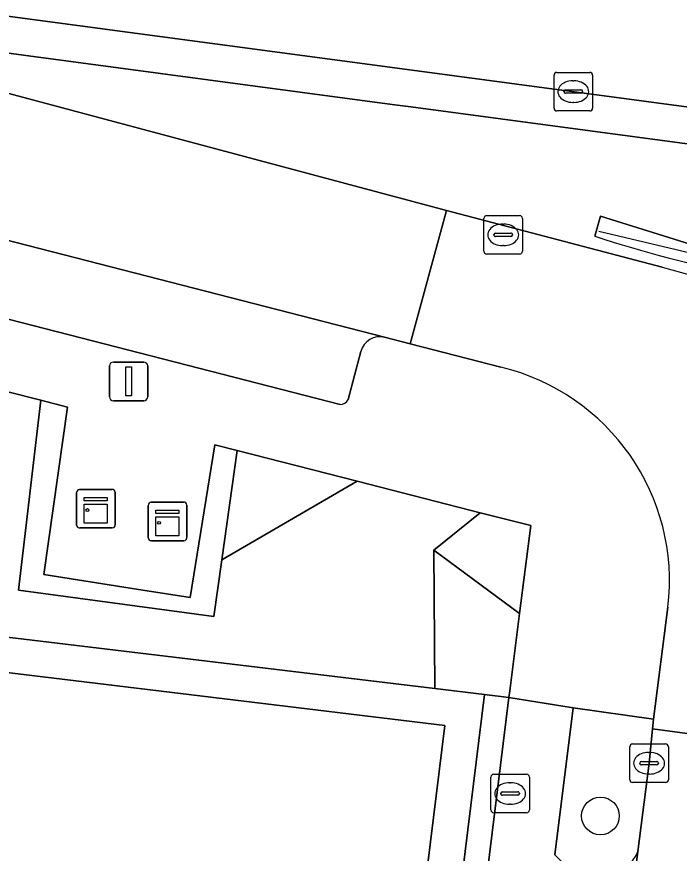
# Model space of a CAD drawing. Extents: x 161692 to 162379, y 380760 to 381678.
# Drawn here: x 161990.26 to 162007.45, y 381603.88 to 381625.58 of the extents above; entities that cross this region are included whole.
import ezdxf

# ---------------------------------------------------------------- set-up
doc = ezdxf.new("R2010")
doc.units = 0
for name, color, linetype in [('IMGEO_Berm_gesloten', 7, 'Continuous'), ('IMGEO_Berm_groen', 7, 'Continuous'), ('IMGEO_Boom', 7, 'Continuous'), ('IMGEO_Brandkraan', 7, 'Continuous'), ('IMGEO_Erf', 7, 'Continuous'), ('IMGEO_Groenvoorziening', 7, 'Continuous'), ('IMGEO_Haag', 7, 'Continuous'), ('IMGEO_Hek', 7, 'Continuous'), ('IMGEO_Kast', 7, 'Continuous'), ('IMGEO_Kolk', 7, 'Continuous'), ('IMGEO_Lichtmast', 7, 'Continuous'), ('IMGEO_Pand', 7, 'Continuous'), ('IMGEO_Parkeervlak_open', 7, 'Continuous'), ('IMGEO_Rijbaan_lokaal_open', 7, 'Continuous'), ('IMGEO_Rijbaan_regionaal_gesloten', 7, 'Continuous'), ('IMGEO_Voetpad_open', 7, 'Continuous')]:
    doc.layers.add(name, color=color, linetype=linetype)

msp = doc.modelspace()

# ---------------------------------------------------------------- linework, layer by layer
at = {"layer": 'IMGEO_Berm_gesloten'}
for points in [[(161890.813, 381637.741), (161901.841, 381636.406), (161983.32, 381625.528), (162000, 381623.301), (162000.482, 381623.237), (162019.095, 381620.749), (162029.275, 381619.389)], [(162030.983, 381620.121), (162000, 381624.262), (161910.977, 381636.152)]]:
    msp.add_lwpolyline(points, dxfattribs=at)
at = {"layer": 'IMGEO_Berm_groen'}
for points in [[(162029.275, 381619.389), (162019.095, 381620.749), (162000.482, 381623.237), (162000, 381623.301), (161983.32, 381625.528), (161989.04, 381623.857), (162001.406, 381620.552), (162007.001, 381619.085)], [(162005.256, 381619.883), (162005.403, 381620.402), (162008.008, 381619.592), (162012.929, 381618.932), (162032.551, 381616.394), (162052.636, 381614.01), (162058.201, 381613.334), (162073.121, 381611.61)]]:
    msp.add_lwpolyline(points, dxfattribs=at)
for centre, radius, start, end in [((162015.924, 381652.704), 34.511, 251.9946, 265.1785), ((162020.756, 381667.362), 50.198, 254.0971, 263.5861)]:
    msp.add_arc(centre, radius, start, end, dxfattribs=at)
at = {"layer": 'IMGEO_Boom'}
msp.add_circle((162005.401, 381604.846), 0.489, dxfattribs=at)
at = {"layer": 'IMGEO_Brandkraan'}
for p, q in [((162002.634, 381605.929), (162003.486, 381605.929)), ((162002.559, 381605.003), (162002.559, 381605.855)), ((162003.047, 381605.709), (162003.072, 381605.709)), ((162003.56, 381605.855), (162003.56, 381605.003)), ((162002.818, 381605.423), (162002.818, 381605.435)), ((162003.256, 381605.386), (162002.858, 381605.386)), ((162002.861, 381605.472), (162003.259, 381605.472)), ((162003.302, 381605.435), (162003.302, 381605.423)), ((162003.07, 381605.149), (162003.045, 381605.149)), ((162003.486, 381604.929), (162002.634, 381604.929))]:
    msp.add_line(p, q, dxfattribs=at)
for points in [[(162002.634, 381605.929), (162003.486, 381605.929)], [(162002.559, 381605.003), (162002.559, 381605.855)], [(162003.56, 381605.855), (162003.56, 381605.003)], [(162003.486, 381604.929), (162002.634, 381604.929)]]:
    msp.add_lwpolyline(points, dxfattribs=at)
for centre, radius, start, end in [((162002.636, 381605.853), 0.0765, 91.552, 178.448), ((162002.636, 381605.853), 0.0765, 91.552, 178.448), ((162003.484, 381605.853), 0.0765, 1.552, 88.448), ((162003.484, 381605.853), 0.0765, 1.552, 88.448), ((162002.858, 381605.432), 0.0403, 85.8775, 175.7526), ((162002.855, 381605.422), 0.0366, 178.938, 274.7102), ((162003.259, 381605.429), 0.043, 264.8664, 352.4533), ((162003.263, 381605.434), 0.0386, 1.7309, 96.639), ((162002.636, 381605.005), 0.0765, 181.552, 268.448), ((162002.636, 381605.005), 0.0765, 181.552, 268.448), ((162003.484, 381605.005), 0.0765, 271.552, 358.448), ((162003.484, 381605.005), 0.0765, 271.552, 358.448)]:
    msp.add_arc(centre, radius, start, end, dxfattribs=at)
for centre, major_axis, ratio, start_param, end_param in [((162003.046, 381605.429), (-0.387, 0.002), 0.722429, 4.712389, 7.853982), ((162003.071, 381605.429), (-0.39, 0.002), 0.717154, 1.570796, 4.712389)]:
    msp.add_ellipse(centre, major_axis=major_axis, ratio=ratio, start_param=start_param, end_param=end_param, dxfattribs=at)
at = {"layer": 'IMGEO_Erf'}
msp.add_lwpolyline([(162001.035, 381596.977), (162002.392, 381607.998), (162001.107, 381608.152), (161985.605, 381610.011), (161981.997, 381610.444), (161981.891, 381609.633), (161978.159, 381610.178), (161978.12, 381609.918), (161975.396, 381610.257), (161976.453, 381618.923), (161975.543, 381619.029), (161932.2, 381624.891)], dxfattribs=at)
msp.add_lwpolyline([(161984.067, 381609.282), (162001.368, 381607.196), (161995.611, 381560.522), (161978.325, 381562.676), (161979.728, 381573.961), (161984.458, 381573.385), (161984.202, 381571.199), (161985.551, 381571.032), (161986.683, 381570.893), (161986.986, 381573.355), (161985.854, 381573.494), (161988.533, 381595.261), (161982.436, 381596.025), (161984.054, 381609.178)], close=True, dxfattribs=at)
at = {"layer": 'IMGEO_Groenvoorziening'}
for points in [[(162073.121, 381611.61), (162058.201, 381613.334), (162052.636, 381614.01), (162032.551, 381616.394), (162012.929, 381618.932), (162008.008, 381619.592), (162005.403, 381620.402), (162005.256, 381619.883)], [(162006.756, 381607.103), (162006.783, 381607.361), (162004.694, 381607.65), (162004.221, 381603.838), (162004.421, 381603.637)], [(162006.374, 381603.922), (162006.664, 381606.214), (162006.756, 381607.103)]]:
    msp.add_lwpolyline(points, dxfattribs=at)
for points in [[(161990.888, 381615.629), (161990.029, 381615.849), (161989.026, 381613.175), (161985.913, 381611.648), (161985.877, 381611.468), (161985.605, 381610.011), (162001.107, 381608.152), (162001.081, 381611.743), (162002.285, 381612.712), (161999.094, 381613.529), (161995.578, 381611.487), (161995.373, 381610.022), (161990.309, 381610.707)], [(161993.531, 381610.707), (161990.959, 381611.107), (161991.573, 381615.454), (161990.888, 381615.629), (161990.309, 381610.707), (161995.373, 381610.022), (161995.578, 381611.487), (161995.977, 381614.327), (161995.399, 381614.475), (161994.756, 381610.517)], [(161999.094, 381613.529), (161995.977, 381614.327), (161995.578, 381611.487)], [(162003.595, 381612.377), (162002.285, 381612.712), (162001.081, 381611.743), (162003.306, 381610.1)], [(162003.306, 381610.1), (162001.081, 381611.743), (162001.107, 381608.152), (162002.392, 381607.998), (162003.029, 381607.922), (162003.05, 381608.09)], [(162003.029, 381607.922), (162002.392, 381607.998), (162001.035, 381596.977), (162001.667, 381596.893)]]:
    msp.add_lwpolyline(points, close=True, dxfattribs=at)
for centre, radius, start, end in [((162015.924, 381652.704), 34.511, 251.9946, 265.1785), ((162005.841, 381604.086), 0.557, 272.8608, 342.9206)]:
    msp.add_arc(centre, radius, start, end, dxfattribs=at)
at = {"layer": 'IMGEO_Haag'}
msp.add_lwpolyline([(162073.121, 381611.61), (162058.201, 381613.334), (162052.636, 381614.01), (162032.551, 381616.394), (162012.929, 381618.932), (162008.008, 381619.592), (162005.403, 381620.402), (162005.256, 381619.883)], dxfattribs=at)
for points in [[(161991.573, 381615.454), (161990.888, 381615.629), (161990.309, 381610.707), (161995.373, 381610.022), (161995.578, 381611.487), (161995.977, 381614.327), (161995.399, 381614.475), (161994.756, 381610.517), (161993.531, 381610.707), (161990.959, 381611.107)], [(162003.029, 381607.922), (162002.392, 381607.998), (162001.035, 381596.977), (162001.667, 381596.893)]]:
    msp.add_lwpolyline(points, close=True, dxfattribs=at)
msp.add_arc((162015.924, 381652.704), 34.511, 251.9946, 265.1785, dxfattribs=at)
at = {"layer": 'IMGEO_Hek'}
msp.add_lwpolyline([(162062.234, 381612.571), (162023.271, 381617.206), (162013.068, 381618.577), (162007.88, 381619.413), (162005.359, 381620.005)], dxfattribs=at)
at = {"layer": 'IMGEO_Kast'}
for p, q in [((161991.888, 381613.317), (161992.729, 381613.317)), ((161992.729, 381613.317), (161991.888, 381613.317)), ((161991.813, 381612.392), (161991.813, 381613.233)), ((161991.813, 381613.233), (161991.813, 381612.392)), ((161992.813, 381613.242), (161992.813, 381612.401)), ((161992.813, 381612.401), (161992.813, 381613.242)), ((161993.672, 381612.062), (161993.672, 381612.903)), ((161993.672, 381612.903), (161993.672, 381612.062)), ((161993.747, 381612.987), (161994.588, 381612.987)), ((161994.588, 381612.987), (161993.747, 381612.987)), ((161994.672, 381612.912), (161994.672, 381612.071)), ((161994.672, 381612.071), (161994.672, 381612.912)), ((161992.738, 381612.317), (161991.897, 381612.317)), ((161991.897, 381612.317), (161992.738, 381612.317)), ((161994.597, 381611.987), (161993.756, 381611.987)), ((161993.756, 381611.987), (161994.597, 381611.987))]:
    msp.add_line(p, q, dxfattribs=at)
for points in [[(161992.008, 381613.107), (161992.608, 381613.107), (161992.608, 381613.022), (161992.008, 381613.022), (161992.008, 381613.107)], [(161992.008, 381612.932), (161992.608, 381612.932), (161992.608, 381612.443), (161992.008, 381612.443), (161992.008, 381612.932)], [(161993.867, 381612.777), (161994.467, 381612.777), (161994.467, 381612.692), (161993.867, 381612.692), (161993.867, 381612.777)], [(161993.867, 381612.602), (161994.467, 381612.602), (161994.467, 381612.113), (161993.867, 381612.113), (161993.867, 381612.602)]]:
    msp.add_lwpolyline(points, dxfattribs=at)
for centre in [(161992.092, 381612.781), (161993.951, 381612.451)]:
    msp.add_circle(centre, 0.0377, dxfattribs=at)
for centre, start, end in [((161991.891, 381613.239), 92.4484, 184.2845), ((161991.891, 381613.239), 92.4484, 184.2845), ((161992.735, 381613.239), 2.4484, 94.2845), ((161992.735, 381613.239), 2.4484, 94.2845), ((161993.75, 381612.909), 92.4484, 184.2845), ((161993.75, 381612.909), 92.4484, 184.2845), ((161994.594, 381612.909), 2.4484, 94.2845), ((161994.594, 381612.909), 2.4484, 94.2845), ((161991.891, 381612.395), 182.4484, 274.2845), ((161991.891, 381612.395), 182.4484, 274.2845), ((161992.735, 381612.395), 272.4484, 4.2845), ((161992.735, 381612.395), 272.4484, 4.2845), ((161993.75, 381612.065), 182.4484, 274.2845), ((161993.75, 381612.065), 182.4484, 274.2845), ((161994.594, 381612.065), 272.4484, 4.2845), ((161994.594, 381612.065), 272.4484, 4.2845)]:
    msp.add_arc(centre, 0.0779, start, end, dxfattribs=at)
at = {"layer": 'IMGEO_Kolk'}
for p, q in [((162004.198, 381623.208), (162004.198, 381624.06)), ((162004.273, 381624.134), (162005.125, 381624.134)), ((162005.199, 381624.06), (162005.199, 381623.208)), ((162004.686, 381623.914), (162004.711, 381623.914)), ((162004.457, 381623.628), (162004.457, 381623.64)), ((162004.895, 381623.591), (162004.497, 381623.591)), ((162004.5, 381623.677), (162004.898, 381623.677)), ((162004.941, 381623.64), (162004.941, 381623.628)), ((162004.709, 381623.354), (162004.684, 381623.354)), ((162005.125, 381623.134), (162004.273, 381623.134)), ((162002.379, 381619.493), (162002.379, 381620.345)), ((162002.454, 381620.419), (162003.306, 381620.419)), ((162003.38, 381620.345), (162003.38, 381619.493)), ((162002.867, 381620.199), (162002.892, 381620.199)), ((162002.638, 381619.913), (162002.638, 381619.925)), ((162003.076, 381619.876), (162002.678, 381619.876)), ((162002.681, 381619.962), (162003.079, 381619.962)), ((162003.122, 381619.925), (162003.122, 381619.913)), ((162002.89, 381619.639), (162002.865, 381619.639)), ((162003.306, 381619.419), (162002.454, 381619.419)), ((162006.163, 381605.788), (162006.163, 381606.64)), ((162006.238, 381606.714), (162007.09, 381606.714)), ((162007.164, 381606.64), (162007.164, 381605.788)), ((162006.651, 381606.494), (162006.676, 381606.494)), ((162006.422, 381606.208), (162006.422, 381606.22)), ((162006.86, 381606.171), (162006.462, 381606.171)), ((162006.465, 381606.257), (162006.863, 381606.257)), ((162006.906, 381606.22), (162006.906, 381606.208)), ((162006.674, 381605.934), (162006.649, 381605.934)), ((162007.09, 381605.714), (162006.238, 381605.714))]:
    msp.add_line(p, q, dxfattribs=at)
for points in [[(162004.198, 381623.208), (162004.198, 381624.06)], [(162004.273, 381624.134), (162005.125, 381624.134)], [(162005.199, 381624.06), (162005.199, 381623.208)], [(162005.125, 381623.134), (162004.273, 381623.134)], [(162002.379, 381619.493), (162002.379, 381620.345)], [(162002.454, 381620.419), (162003.306, 381620.419)], [(162003.38, 381620.345), (162003.38, 381619.493)], [(162003.306, 381619.419), (162002.454, 381619.419)], [(162006.163, 381605.788), (162006.163, 381606.64)], [(162006.238, 381606.714), (162007.09, 381606.714)], [(162007.164, 381606.64), (162007.164, 381605.788)], [(162007.09, 381605.714), (162006.238, 381605.714)]]:
    msp.add_lwpolyline(points, dxfattribs=at)
for centre, radius, start, end in [((162004.275, 381624.058), 0.0765, 91.552, 178.448), ((162004.275, 381624.058), 0.0765, 91.552, 178.448), ((162005.123, 381624.058), 0.0765, 1.552, 88.448), ((162005.123, 381624.058), 0.0765, 1.552, 88.448), ((162004.497, 381623.637), 0.0403, 85.8775, 175.7526), ((162004.494, 381623.627), 0.0366, 178.938, 274.7102), ((162004.898, 381623.634), 0.043, 264.8664, 352.4533), ((162004.902, 381623.639), 0.0386, 1.7309, 96.639), ((162004.275, 381623.21), 0.0765, 181.552, 268.448), ((162004.275, 381623.21), 0.0765, 181.552, 268.448), ((162005.123, 381623.21), 0.0765, 271.552, 358.448), ((162005.123, 381623.21), 0.0765, 271.552, 358.448), ((162002.456, 381620.343), 0.0765, 91.552, 178.448), ((162002.456, 381620.343), 0.0765, 91.552, 178.448), ((162003.304, 381620.343), 0.0765, 1.552, 88.448), ((162003.304, 381620.343), 0.0765, 1.552, 88.448), ((162002.678, 381619.922), 0.0403, 85.8775, 175.7526), ((162002.675, 381619.912), 0.0366, 178.938, 274.7102), ((162003.079, 381619.919), 0.043, 264.8664, 352.4533), ((162003.083, 381619.924), 0.0386, 1.7309, 96.639), ((162002.456, 381619.495), 0.0765, 181.552, 268.448), ((162002.456, 381619.495), 0.0765, 181.552, 268.448), ((162003.304, 381619.495), 0.0765, 271.552, 358.448), ((162003.304, 381619.495), 0.0765, 271.552, 358.448), ((162006.24, 381606.638), 0.0765, 91.552, 178.448), ((162006.24, 381606.638), 0.0765, 91.552, 178.448), ((162007.088, 381606.638), 0.0765, 1.552, 88.448), ((162007.088, 381606.638), 0.0765, 1.552, 88.448), ((162006.462, 381606.217), 0.0403, 85.8775, 175.7526), ((162006.459, 381606.207), 0.0366, 178.938, 274.7102), ((162006.863, 381606.214), 0.043, 264.8664, 352.4533), ((162006.867, 381606.219), 0.0386, 1.7309, 96.639), ((162006.24, 381605.79), 0.0765, 181.552, 268.448), ((162006.24, 381605.79), 0.0765, 181.552, 268.448), ((162007.088, 381605.79), 0.0765, 271.552, 358.448), ((162007.088, 381605.79), 0.0765, 271.552, 358.448)]:
    msp.add_arc(centre, radius, start, end, dxfattribs=at)
for centre, major_axis, ratio, start_param, end_param in [((162004.685, 381623.634), (-0.387, 0.002), 0.722429, 4.712389, 7.853982), ((162004.71, 381623.634), (-0.39, 0.002), 0.717154, 1.570796, 4.712389), ((162002.866, 381619.919), (-0.387, 0.002), 0.722429, 4.712389, 7.853982), ((162002.891, 381619.919), (-0.39, 0.002), 0.717154, 1.570796, 4.712389), ((162006.65, 381606.214), (-0.387, 0.002), 0.722429, 4.712389, 7.853982), ((162006.675, 381606.214), (-0.39, 0.002), 0.717154, 1.570796, 4.712389)]:
    msp.add_ellipse(centre, major_axis=major_axis, ratio=ratio, start_param=start_param, end_param=end_param, dxfattribs=at)
at = {"layer": 'IMGEO_Lichtmast'}
for p, q in [((161992.766, 381616.618), (161993.556, 381616.618)), ((161993.556, 381616.618), (161992.766, 381616.618)), ((161992.666, 381615.718), (161992.666, 381616.518)), ((161992.666, 381616.518), (161992.666, 381615.718)), ((161993.656, 381616.518), (161993.656, 381615.718)), ((161993.656, 381615.718), (161993.656, 381616.518)), ((161993.556, 381615.618), (161992.766, 381615.618)), ((161992.766, 381615.618), (161993.556, 381615.618))]:
    msp.add_line(p, q, dxfattribs=at)
msp.add_lwpolyline([(161993.086, 381616.493), (161993.236, 381616.493), (161993.236, 381615.743), (161993.086, 381615.743), (161993.086, 381616.493)], dxfattribs=at)
for centre, start, end in [((161992.766, 381616.518), 90, 180), ((161992.766, 381616.518), 90, 180), ((161993.556, 381616.518), 0, 90), ((161993.556, 381616.518), 360, 90), ((161992.766, 381615.718), 180, 270), ((161992.766, 381615.718), 180, 270), ((161993.556, 381615.718), 270, 0), ((161993.556, 381615.718), 270, 0)]:
    msp.add_arc(centre, 0.1, start, end, dxfattribs=at)
at = {"layer": 'IMGEO_Pand'}
msp.add_lwpolyline([(162001.368, 381607.196), (161984.067, 381609.282), (161984.054, 381609.178), (161982.436, 381596.025), (161988.533, 381595.261), (161985.854, 381573.494), (161986.986, 381573.355), (161986.683, 381570.893), (161985.551, 381571.032), (161984.202, 381571.199), (161984.458, 381573.385), (161979.728, 381573.961), (161978.325, 381562.676), (161995.611, 381560.522)], close=True, dxfattribs=at)
at = {"layer": 'IMGEO_Parkeervlak_open'}
for points in [[(161999.804, 381617.262), (161986.836, 381620.591)], [(161987.005, 381618.508), (161998.647, 381615.518)], [(161998.859, 381615.651), (161999.189, 381616.893)], [(162006.288, 381603.255), (162006.374, 381603.922)]]:
    msp.add_lwpolyline(points, dxfattribs=at)
for centre, radius, start, end in [((161999.682, 381616.768), 0.508, 76.1033, 165.8242), ((161998.657, 381615.737), 0.219, 267.2922, 336.9127), ((162005.841, 381604.086), 0.557, 272.8608, 342.9206)]:
    msp.add_arc(centre, radius, start, end, dxfattribs=at)
at = {"layer": 'IMGEO_Rijbaan_lokaal_open'}
for points in [[(161891.571, 381634.299), (161893.831, 381634.062), (161896.884, 381633.804), (161932.756, 381629.059), (161975.403, 381623.274), (161975.611, 381623.236), (161976.302, 381623.077), (161978.77, 381622.516), (161979.085, 381622.443), (161984.806, 381621.032), (161986.836, 381620.591), (161999.804, 381617.262), (162000.468, 381617.091), (162001.406, 381620.552), (161989.04, 381623.857), (161983.32, 381625.528), (161901.841, 381636.406)], [(162007.001, 381619.085), (162001.406, 381620.552), (162000.468, 381617.091), (162002.817, 381616.487)], [(162007.154, 381610.264), (162006.783, 381607.361), (162006.756, 381607.103), (162011.98, 381606.404), (162012.243, 381608.393)]]:
    msp.add_lwpolyline(points, dxfattribs=at)
msp.add_lwpolyline([(162008.68, 381579.775), (162009.402, 381585.607), (162010.22, 381592.216), (162011.872, 381605.568), (162011.98, 381606.404), (162006.756, 381607.103), (162006.664, 381606.214), (162006.374, 381603.922), (162006.288, 381603.255), (162005.006, 381592.889), (162003.473, 381580.489), (162003.463, 381580.412), (162003.309, 381579.163), (162002.373, 381571.648), (162000.982, 381560.479), (162000.911, 381559.997), (162006.047, 381559.261), (162006.439, 381561.732), (162007.594, 381571.112), (162008.515, 381578.523)], close=True, dxfattribs=at)
for centre, radius, start, end in [((162020.756, 381667.362), 50.198, 254.0971, 263.5861), ((162001.491, 381610.94), 5.703, 353.1936, 76.5541)]:
    msp.add_arc(centre, radius, start, end, dxfattribs=at)
at = {"layer": 'IMGEO_Rijbaan_regionaal_gesloten'}
msp.add_lwpolyline([(161883.282, 381639.381), (161890.884, 381638.761), (161902.813, 381637.224), (161910.977, 381636.152), (162000, 381624.262), (162030.983, 381620.121)], dxfattribs=at)
at = {"layer": 'IMGEO_Voetpad_open'}
for points in [[(161998.647, 381615.518), (161987.005, 381618.508)], [(162002.817, 381616.487), (162000.468, 381617.091), (161999.804, 381617.262)], [(161999.189, 381616.893), (161998.859, 381615.651)], [(161990.029, 381615.849), (161990.888, 381615.629), (161991.573, 381615.454), (161990.959, 381611.107), (161993.531, 381610.707), (161994.756, 381610.517), (161995.399, 381614.475), (161995.977, 381614.327), (161999.094, 381613.529), (162002.285, 381612.712), (162003.595, 381612.377), (162003.306, 381610.1), (162003.05, 381608.09), (162003.029, 381607.922), (162004.694, 381607.65), (162006.783, 381607.361), (162007.154, 381610.264)], [(162004.421, 381603.637), (162004.221, 381603.838), (162004.694, 381607.65), (162003.029, 381607.922), (162001.667, 381596.893), (162001.207, 381593.163), (161997.016, 381559.216), (161996.809, 381559.24), (161996.13, 381554.049), (161995.471, 381549.008), (161995.28, 381547.551), (161994.211, 381539.183), (161993.239, 381531.571), (161993.174, 381531.061), (161988.158, 381489.548)]]:
    msp.add_lwpolyline(points, dxfattribs=at)
for centre, radius, start, end in [((161999.682, 381616.768), 0.508, 76.1033, 165.8242), ((162001.491, 381610.94), 5.703, 353.1936, 76.5541), ((161998.657, 381615.737), 0.219, 267.2922, 336.9127)]:
    msp.add_arc(centre, radius, start, end, dxfattribs=at)

doc.saveas('drawing.dxf')
